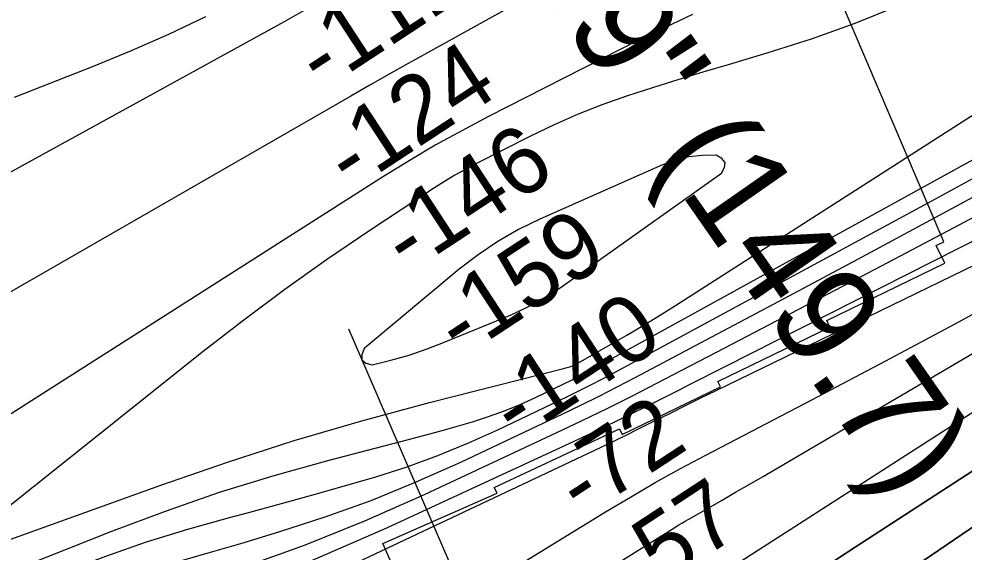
# Model space of a CAD drawing. Extents: x 3445503 to 3483459, y 540493 to 566012.
# Drawn here: x 3474445 to 3475391, y 551031 to 551564 of the extents above; entities that cross this region are included whole.
import ezdxf

# ---------------------------------------------------------------- set-up
doc = ezdxf.new("R2010")
doc.units = 0
for name, color, linetype in [('V-CHAN-NAID', 7, 'Continuous'), ('V-RIVR-EDGE', 7, 'Continuous'), ('V-RIVR-RANG', 7, 'Continuous'), ('V-RRAP-RVMT', 7, 'Continuous'), ('V-TOPO-DPTH', 7, 'Continuous'), ('V-TOPO-MAJR', 7, 'Continuous'), ('V-TOPO-MINR', 7, 'Continuous')]:
    doc.layers.add(name, color=color, linetype=linetype)

msp = doc.modelspace()

# ---------------------------------------------------------------- linework, layer by layer
at = {"layer": 'V-RIVR-EDGE'}
msp.add_spline([(3477967.38, 552440.81), (3477956.32, 552434.46), (3477946.92, 552428.23), (3477938.22, 552423.73), (3477929.17, 552419.58), (3477921.16, 552414.39), (3477919.42, 552411.26), (3477918.37, 552407.79), (3477915.23, 552404.32), (3477908.61, 552399.82), (3477903.74, 552398.09), (3477897.83, 552396.02), (3477895.39, 552394.29), (3477890.17, 552392.91), (3477887.39, 552391.18), (3477883.9, 552387.37), (3477874.5, 552380.44), (3477864.4, 552373.86), (3477857.09, 552370.4), (3477852.91, 552366.58), (3477848.38, 552362.77), (3477844.55, 552357.91), (3477836.89, 552356.54), (3477833.41, 552353.07), (3477830.61, 552347.17), (3477822.61, 552342.33), (3477810.07, 552333.32), (3477792.66, 552321.19), (3477781.52, 552316.7), (3477774.9, 552310.81), (3477768.98, 552306.3), (3477763.76, 552302.15), (3477759.93, 552301.46), (3477756.1, 552297.99), (3477741.12, 552286.91), (3477723.71, 552272.7), (3477708.73, 552262.3), (3477698.98, 552255.03), (3477689.59, 552251.92), (3477683.67, 552247.07), (3477677.04, 552240.48), (3477664.16, 552231.82), (3477659.28, 552227.66), (3477652.33, 552225.59), (3477646.06, 552221.44), (3477633.17, 552211.04), (3477593.46, 552180.55), (3477582.32, 552173.27), (3477570.13, 552164.61), (3477532.87, 552138.29), (3477506.06, 552118.54), (3477500.14, 552114.38), (3477492.82, 552109.88), (3477485.86, 552105.03), (3477479.95, 552105.04), (3477473.69, 552102.97), (3477446.18, 552084.62), (3477429.46, 552072.84), (3477413.1, 552061.41), (3477403.34, 552054.13), (3477399.86, 552052.75), (3477395.34, 552051.02), (3477385.95, 552047.57), (3477366.11, 552036.84), (3477295.43, 551995.3), (3477256.09, 551969.67), (3477245.99, 551964.14), (3477236.59, 551956.16), (3477232.41, 551952.7), (3477223.36, 551948.9), (3477210.83, 551941.98), (3477195.51, 551933.32), (3477189.24, 551928.12), (3477182.28, 551923.62), (3477175.66, 551921.2), (3477171.84, 551919.48), (3477168.35, 551916.01), (3477159.65, 551911.51), (3477143.63, 551901.12), (3477124.48, 551889.7), (3477117.87, 551886.24), (3477112.31, 551885.21), (3477107.43, 551883.13), (3477100.82, 551879.67), (3477094.55, 551874.82), (3477091.41, 551870.66), (3477085.15, 551867.55), (3477074.35, 551860.97), (3477058.34, 551853.01), (3477036.06, 551840.2), (3477024.57, 551831.54), (3477014.13, 551825.31), (3477007.52, 551823.24), (3476990.81, 551813.9), (3476960.86, 551794.5), (3476943.45, 551781.68), (3476927.78, 551771.99), (3476905.5, 551758.83), (3476879.04, 551741.86), (3476864.07, 551733.91), (3476854.32, 551727.33), (3476848.05, 551722.82), (3476839.7, 551719.71), (3476833.44, 551719.03), (3476830.31, 551718.35), (3476827.17, 551714.18), (3476822.99, 551711.41), (3476800.37, 551700.34), (3476764.18, 551684.79), (3476719.29, 551666.82), (3476694.59, 551658.19), (3476687.27, 551653), (3476681.71, 551651.62), (3476674.75, 551649.9), (3476665.71, 551648.53), (3476648.67, 551645.79), (3476639.28, 551643.73), (3476627.45, 551639.94), (3476617.01, 551635.44), (3476607.26, 551630.25), (3476595.08, 551624.37), (3476590.56, 551623.34), (3476578.39, 551623.37), (3476574.57, 551622.68), (3476569.69, 551620.61), (3476563.77, 551616.45), (3476559.6, 551613.34), (3476542.56, 551610.94), (3476516.47, 551605.45), (3476500.81, 551600.62), (3476493.86, 551600.29), (3476490.38, 551599.6), (3476484.82, 551597.88), (3476475.77, 551594.77), (3476466.71, 551587.84), (3476459.75, 551583.34), (3476454.18, 551581.61), (3476446.52, 551576.77), (3476440.26, 551571.91), (3476435.03, 551568.1), (3476422.85, 551564.31), (3476402.31, 551551.5), (3476381.42, 551537.64), (3476372.02, 551531.76), (3476359.83, 551524.14), (3476350.77, 551515.47), (3476342.07, 551510.63), (3476327.1, 551501.97), (3476312.48, 551494.01), (3476294.03, 551482.24), (3476278.36, 551473.59), (3476258.52, 551460.43), (3476247.72, 551451.76), (3476240.75, 551444.83), (3476231.34, 551437.9), (3476220.55, 551432.01), (3476209.41, 551425.09), (3476201.75, 551420.24), (3476188.86, 551409.5), (3476180.85, 551401.87), (3476169.01, 551395.29), (3476157.87, 551386.28), (3476151.59, 551379.69), (3476140.81, 551375.2), (3476129.66, 551366.54), (3476121.64, 551357.17), (3476113.97, 551349.54), (3476103.18, 551342.96), (3476089.96, 551336.74), (3476064.21, 551328.81), (3476038.81, 551317.75), (3476021.05, 551308.06), (3476001.91, 551296.28), (3475987.97, 551285.89), (3475980.31, 551280), (3475968.83, 551275.51), (3475961.87, 551272.74), (3475958.38, 551268.23), (3475953.5, 551261.29), (3475933.66, 551252.65), (3475913.82, 551241.92), (3475899.54, 551232.57), (3475888.4, 551224.26), (3475872.03, 551212.13), (3475859.14, 551202.43), (3475843.82, 551192.04), (3475828.85, 551182.69), (3475807.62, 551170.92), (3475790.9, 551159.84), (3475778.36, 551148.4), (3475750.85, 551127.61), (3475732.39, 551113.75), (3475710.11, 551101.64), (3475688.52, 551089.18), (3475657.55, 551073.26), (3475627.61, 551057.69), (3475610.21, 551048), (3475592.8, 551039.35), (3475578.88, 551033.83), (3475567.76, 551033.16), (3475559.41, 551030.74), (3475547.22, 551022.78), (3475531.19, 551007.87), (3475514.13, 550995.05), (3475489.76, 550979.81), (3475462.25, 550961.81), (3475436.83, 550945.88), (3475412.11, 550930.3), (3475404.1, 550924.75), (3475394.36, 550919.91), (3475383.57, 550914.03), (3475369.99, 550906.41), (3475361.28, 550899.48), (3475348.76, 550895.34), (3475341.1, 550891.54), (3475331.35, 550883.91), (3475319.51, 550875.25), (3475304.18, 550864.51), (3475282.26, 550854.49), (3475261.03, 550843.76), (3475243.97, 550835.81), (3475209.51, 550818.51), (3475176.09, 550796), (3475149.62, 550777.64), (3475114.79, 550750.61), (3475097.38, 550737.79), (3475087.61, 550726.34), (3475078.2, 550715.94), (3475072.97, 550709), (3475070.53, 550706.57), (3475067.05, 550705.54), (3475062.18, 550704.16), (3475055.22, 550700.35), (3475048.25, 550694.46), (3475043.37, 550686.47), (3475033.26, 550677.81), (3475023.51, 550668.1), (3475018.97, 550662.55), (3475016.53, 550657.69), (3475015.13, 550654.21), (3475012.34, 550650.75), (3475004.68, 550644.85), (3475000.49, 550640), (3474998.05, 550636.53), (3474987.95, 550627.17), (3474974.7, 550613.64), (3474958.33, 550599.43), (3474946.49, 550590.77), (3474937.43, 550583.49), (3474926.29, 550574.48), (3474912.7, 550563.39), (3474895.64, 550553.35), (3474877.89, 550543.31), (3474859.78, 550532.23), (3474849.69, 550527.04), (3474846.2, 550523.23), (3474838.55, 550519.42), (3474826.02, 550512.85), (3474803.4, 550503.52), (3474763.73, 550488.32), (3474757.46, 550484.51), (3474754.33, 550483.13), (3474743.2, 550479.33), (3474732.06, 550474.49), (3474701.44, 550462.4), (3474681.26, 550456.19), (3474669.43, 550452.05), (3474656.21, 550445.83), (3474651.33, 550441.67), (3474649.58, 550437.85), (3474646.43, 550428.47), (3474639.47, 550427.79), (3474629.04, 550425.04), (3474622.08, 550424.36), (3474617.22, 550424.37), (3474614.08, 550422.64), (3474611.3, 550419.87), (3474606.42, 550417.1), (3474599.82, 550416.77), (3474592.51, 550415.05), (3474584.16, 550412.63), (3474580.68, 550409.86), (3474579.98, 550407.08), (3474579.27, 550402.22), (3474577.52, 550398.74), (3474572.3, 550395.28), (3474569.53, 550397.72), (3474568.84, 550399.46), (3474566.4, 550398.42), (3474565, 550396.34), (3474560.83, 550396.35), (3474558.05, 550394.62), (3474557.35, 550393.93), (3474552.82, 550390.46), (3474550.03, 550386.3), (3474547.24, 550382.48), (3474544.46, 550381.1), (3474541.68, 550382.49), (3474539.94, 550382.15), (3474539.24, 550379.72), (3474537.48, 550373.47), (3474536.43, 550368.95), (3474533.64, 550364.79), (3474528.77, 550363.06), (3474524.94, 550362.72), (3474521.13, 550367.25), (3474518.35, 550367.95), (3474514.87, 550365.87), (3474513.47, 550363.79), (3474515.54, 550355.79), (3474514.14, 550350.93), (3474510.65, 550345.03), (3474504.72, 550337.39), (3474501.59, 550337.05), (3474494.98, 550337.07), (3474490.12, 550336.73), (3474486.29, 550336.74), (3474483.5, 550334.67), (3474481.76, 550332.58), (3474479.67, 550329.46), (3474476.19, 550328.08), (3474468.89, 550327.05), (3474462.63, 550327.42), (3474450.81, 550326.75), (3474441.42, 550325.73), (3474433.07, 550323.32), (3474424.37, 550320.56), (3474416.37, 550316.75), (3474412.18, 550311.55), (3474406.96, 550307.39), (3474397.21, 550301.85), (3474392, 550301.52), (3474386.09, 550302.58), (3474381.57, 550303.28), (3474374.97, 550303.3), (3474367.31, 550301.23), (3474361.4, 550298.47), (3474352.69, 550292.93), (3474347.12, 550290.85), (3474344.69, 550291.9), (3474343.66, 550293.64), (3474340.87, 550293.65), (3474339.48, 550290.18), (3474332.17, 550288.8), (3474327.3, 550287.43), (3474316.87, 550285.71), (3474310.61, 550284.69), (3474304.35, 550286.09), (3474293.23, 550286.12), (3474261.93, 550282.03), (3474232.37, 550274.1), (3474219.84, 550269.96), (3474206.62, 550267.56), (3474200.71, 550264.8), (3474193.4, 550260.99), (3474172.52, 550254.09), (3474156.87, 550248.91), (3474145.38, 550244.77), (3474138.08, 550243.05), (3474131.48, 550243.07), (3474123.82, 550240.65), (3474116.86, 550237.89), (3474100.52, 550235.15), (3474090.09, 550234.82), (3474081.39, 550233.8), (3474068.17, 550230.01), (3474051.48, 550225.53), (3474039.3, 550220), (3474031.3, 550218.98), (3474029.56, 550217.59), (3474028.85, 550213.42), (3474027.11, 550213.77), (3474025.04, 550217.6), (3474021.91, 550218.31), (3474017.04, 550215.54), (3474014.6, 550214.85), (3474009.39, 550215.21), (3474003.13, 550213.49), (3473996.17, 550213.5), (3473986.44, 550212.83), (3473971.48, 550209.39), (3473947.82, 550201.11), (3473928, 550196.99), (3473915.48, 550196.67), (3473910.96, 550195.29), (3473900.52, 550191.14), (3473896.34, 550188.03), (3473890.08, 550187.69), (3473880.69, 550185.98), (3473877.56, 550183.9), (3473876.16, 550180.78), (3473870.94, 550177.66), (3473863.29, 550176.29), (3473852.85, 550174.23), (3473846.58, 550170.07), (3473843.45, 550166.6), (3473829.89, 550165.94), (3473817.36, 550162.5), (3473797.2, 550162.89), (3473790.94, 550160.48), (3473774.24, 550153.56), (3473761.37, 550150.47), (3473751.28, 550148.75), (3473741.55, 550149.13), (3473732.16, 550148.45), (3473721.73, 550147.78), (3473708.51, 550145.38), (3473703.99, 550142.27), (3473699.8, 550137.76), (3473693.19, 550136.04), (3473684.5, 550136.06), (3473676.51, 550136.77), (3473667.81, 550135.06), (3473650.41, 550127.45), (3473634.41, 550121.23), (3473613.53, 550111.55), (3473599.6, 550103.24), (3473599.59, 550100.81), (3473599.58, 550095.59), (3473597.49, 550095.25), (3473595.76, 550095.26), (3473589.51, 550099.79), (3473582.56, 550101.89), (3473571.09, 550100.18), (3473560.3, 550096.73), (3473548.81, 550088.07), (3473541.49, 550082.18), (3473536.97, 550079.76), (3473530.71, 550079.08), (3473522.38, 550084.31), (3473518.56, 550085.71), (3473509.87, 550085.39), (3473487.61, 550081.62), (3473463.96, 550077.16), (3473450.75, 550076.15), (3473424.33, 550076.56), (3473415.29, 550076.93), (3473413.2, 550075.2), (3473411.11, 550073.12), (3473410.04, 550064.08), (3473387.1, 550062.05), (3473385.36, 550062.06), (3473385.03, 550070.05), (3473384.34, 550071.1), (3473381.21, 550072.15), (3473364.17, 550070.45), (3473359.3, 550067.68), (3473346.09, 550067.72), (3473344.35, 550066.33), (3473345.02, 550059.03), (3473343.63, 550057.64), (3473340.51, 550060.08), (3473338.08, 550063.91), (3473333.22, 550063.58), (3473315.82, 550059.45), (3473309.91, 550055.99), (3473306.77, 550053.21), (3473302.25, 550053.57), (3473296.7, 550055.67), (3473292.87, 550055.68), (3473289.74, 550052.56), (3473286.6, 550050.48), (3473283.13, 550051.88), (3473279.31, 550052.93), (3473267.48, 550050.53)], degree=3, dxfattribs=at)
at = {"layer": 'V-RIVR-RANG'}
msp.add_line((3475195.73, 550280.38), (3474775.44, 551253.51), dxfattribs=at)
at = {"layer": 'V-RRAP-RVMT'}
for p, q in [((3475370.38, 551340.86), (3475248.2, 551627.14)), ((3475362.83, 551337.19), (3475370.38, 551340.86)), ((3475371.35, 551319.53), (3475362.83, 551337.19)), ((3475253.3, 551262.29), (3475371.35, 551319.53)), ((3475256.53, 551255.6), (3475253.3, 551262.29)), ((3475144.34, 551201.21), (3475256.53, 551255.6)), ((3475048.72, 551148.05), (3475146.96, 551195.72)), ((3475146.96, 551195.72), (3475144.34, 551201.21)), ((3474920.91, 551095.28), (3475046.11, 551153.64)), ((3475046.11, 551153.64), (3475048.72, 551148.05)), ((3474923.6, 551089.54), (3474920.91, 551095.28)), ((3474809.43, 551039.02), (3474923.6, 551089.54)), ((3474842.21, 550964.94), (3474809.43, 551039.02))]:
    msp.add_line(p, q, dxfattribs=at)
at = {"layer": 'V-TOPO-DPTH'}
for points in [[(3472718.14, 550098.12), (3473740.18, 550326.75), (3474128.49, 550447.39), (3474572.89, 550594.39), (3474602.92, 550609.87), (3474680.61, 550652.41), (3474748.62, 550690.79), (3474815.94, 550730.32), (3474882.23, 550771.56), (3474947.83, 550813.94), (3475165.22, 550958.36), (3475168.4, 550960.47), (3475171.58, 550962.58), (3475174.75, 550964.69), (3475177.93, 550966.8), (3475208.28, 550986.97), (3475226.65, 550999.14), (3475245.04, 551011.27), (3475263.47, 551023.34), (3475281.93, 551035.38), (3475752.55, 551340.82), (3475771.37, 551352.67), (3476265.63, 551662.32)], [(3476265.63, 551662.32), (3475771.37, 551352.67), (3475752.55, 551340.82), (3475281.93, 551035.38), (3475263.47, 551023.34), (3475245.04, 551011.27), (3475226.65, 550999.14), (3475208.28, 550986.97), (3475177.93, 550966.8), (3475174.75, 550964.69), (3475171.58, 550962.58), (3475168.4, 550960.47), (3475165.22, 550958.36), (3474947.83, 550813.94), (3474882.23, 550771.56), (3474815.94, 550730.32), (3474748.62, 550690.79), (3474680.61, 550652.41), (3474602.92, 550609.87), (3474572.89, 550594.39), (3474128.49, 550447.39), (3473740.18, 550326.75), (3472718.14, 550098.12)], [(3475710.31, 551267.17), (3475248.57, 550952.75), (3475224.07, 550936.2), (3475199.48, 550919.79), (3475174.75, 550903.59), (3475149.93, 550887.54), (3475000.12, 550791.54), (3474929.34, 550746.95), (3474858.12, 550703.09), (3474786.24, 550660.33), (3474713.91, 550618.3), (3474583.01, 550543.57), (3474054.75, 550380.96), (3473896.02, 550336.66), (3473879.29, 550331.64), (3473862.57, 550326.56), (3473845.85, 550321.49), (3473829.13, 550316.42), (3473812.41, 550311.36), (3473800.86, 550307.86), (3473778.31, 550301.21), (3472734.35, 550078.36)], [(3475710.31, 551267.17), (3475248.57, 550952.75), (3475224.07, 550936.2), (3475199.48, 550919.79), (3475174.75, 550903.59), (3475149.93, 550887.54), (3475000.12, 550791.54), (3474929.34, 550746.95), (3474858.12, 550703.09), (3474786.24, 550660.33), (3474713.91, 550618.3), (3474583.01, 550543.57), (3474054.75, 550380.96), (3473896.02, 550336.66), (3473879.29, 550331.64), (3473862.57, 550326.56), (3473845.85, 550321.49), (3473829.13, 550316.42), (3473812.41, 550311.36), (3473800.86, 550307.86), (3473778.31, 550301.21), (3472734.35, 550078.36)]]:
    msp.add_lwpolyline(points, dxfattribs=at)
at = {"layer": 'V-TOPO-MAJR'}
for points in [[(3474632.01, 551565.88), (3474595.16, 551548.13), (3474557.71, 551531.68), (3474519.86, 551516.1), (3474440.58, 551485.1)], [(3474440.83, 550946.1), (3474454.78, 550950.09), (3474468.8, 550953.89), (3474482.78, 550957.78), (3474496.73, 550961.82), (3474510.65, 550965.94), (3474607.82, 550995.27), (3474669.8, 551015.45), (3474731.12, 551037.38), (3474791.43, 551061.93), (3474851.07, 551088.23), (3474983.49, 551150.06), (3475008.63, 551162), (3475033.66, 551174.15), (3475058.54, 551186.62), (3475083.32, 551199.31), (3475151.38, 551234.71), (3475210.07, 551265.34), (3475268.7, 551296.07), (3475327.25, 551326.95), (3475385.74, 551357.94), (3475578.91, 551460.6)], [(3474964.24, 551280.68), (3474976.87, 551288.23), (3474989.17, 551296.37), (3475148, 551409.44), (3475151.17, 551415.22), (3475151.79, 551420.27), (3475148.59, 551424.22), (3475142.84, 551427.44), (3475128.97, 551427.26), (3475115.34, 551425.8), (3475102.05, 551422.41), (3475089, 551417.73), (3474966.52, 551363.53), (3474945.15, 551352.98), (3474924.47, 551341.3), (3474904.84, 551327.93), (3474885.91, 551313.44), (3474790.76, 551234.05), (3474788.28, 551227.78), (3474788.36, 551222.76), (3474792.28, 551219.63), (3474798.76, 551217.75), (3474817.33, 551222.37), (3474835.7, 551227.62), (3474853.78, 551233.82), (3474871.65, 551240.65), (3474937.69, 551267.91), (3474951.12, 551274), (3474964.24, 551280.68)], [(3472710.78, 550109.72), (3473738.5, 550354.33), (3474548.01, 550625.76), (3474689.42, 550711.5), (3474766.21, 550758.78), (3474842.55, 550806.76), (3474918.23, 550855.77), (3474993.48, 550905.49), (3475106.63, 550981.36), (3475125, 550993.6), (3475143.41, 551005.77), (3475161.9, 551017.82), (3475180.43, 551029.81), (3475621.58, 551313.22)]]:
    msp.add_lwpolyline(points, dxfattribs=at)
at = {"layer": 'V-TOPO-MINR'}
for points in [[(3472718.14, 550098.12), (3473740.18, 550326.75), (3474128.49, 550447.39), (3474572.89, 550594.39), (3474602.92, 550609.87), (3474680.61, 550652.41), (3474748.62, 550690.79), (3474815.94, 550730.32), (3474882.23, 550771.56), (3474947.83, 550813.94), (3475165.22, 550958.36), (3475168.4, 550960.47), (3475171.58, 550962.58), (3475174.75, 550964.69), (3475177.93, 550966.8), (3475208.28, 550986.97), (3475226.65, 550999.14), (3475245.04, 551011.27), (3475263.47, 551023.34), (3475281.93, 551035.38), (3475752.55, 551340.82), (3475771.37, 551352.67), (3476265.63, 551662.32)], [(3474961.68, 551589.89), (3474854.05, 551529.93), (3474834.8, 551519.16), (3474815.58, 551508.33), (3474796.41, 551497.43), (3474777.26, 551486.47), (3474260.61, 551189.34)], [(3474736.46, 551575.5), (3474710.73, 551560.77), (3474326.85, 551350.22)], [(3475324.39, 551576.48), (3475281.4, 551559.04), (3475237.67, 551543.56), (3475193.44, 551529.39), (3475154.74, 551517.94), (3475129.52, 551510.37), (3475104.34, 551502.67), (3475079.22, 551494.77), (3475054.14, 551486.74), (3475029.32, 551478.03), (3475004.83, 551468.56), (3474980.81, 551457.95), (3474957.1, 551446.58), (3474902.54, 551418.8), (3474891.93, 551413.17), (3474881.46, 551407.31), (3474871.19, 551401.1), (3474861.05, 551394.66), (3474795.56, 551351.46), (3474753.18, 551322.69), (3474711.35, 551293.18), (3474670.32, 551262.55), (3474629.83, 551231.18), (3474391.61, 551041.45)], [(3475119.14, 551568.17), (3475065.69, 551542.75), (3474915.17, 551466.1), (3474888.35, 551451.96), (3474861.82, 551437.31), (3474835.73, 551421.9), (3474809.92, 551405.99), (3474404.45, 551147.78)], [(3474437.37, 551043.37), (3474587.42, 551097.6), (3474653.9, 551120.53), (3474720.79, 551142.14), (3474788.28, 551161.77), (3474856.18, 551180.09), (3474989.98, 551214.07), (3474992.58, 551214.76), (3474996.45, 551215.91), (3474998.95, 551216.88), (3475003.13, 551218.88), (3475004.09, 551219.36), (3475004.55, 551219.61), (3475005.02, 551219.87), (3475037.13, 551238.05), (3475053.56, 551247.54), (3475069.89, 551257.2), (3475086.06, 551267.13), (3475102.13, 551277.24), (3475547.5, 551562.61)], [(3474361.7, 550981.41), (3474538.53, 551051.49), (3474592.07, 551071.57), (3474646.06, 551090.31), (3474700.7, 551107.03), (3474755.78, 551122.42), (3474833.82, 551142.66), (3474850.19, 551147), (3474866.52, 551151.45), (3474882.8, 551156.07), (3474899.05, 551160.8), (3474915.13, 551166), (3474931.01, 551171.72), (3474946.6, 551178.2), (3474961.99, 551185.19), (3474998.71, 551202.96), (3475004.79, 551205.96), (3475010.85, 551209.03), (3475016.85, 551212.19), (3475022.82, 551215.42), (3475502.13, 551479.59)], [(3474358.61, 550891.91), (3474511.29, 550939.07), (3474588.14, 550964.49), (3474664.22, 550991.92), (3474739.14, 551022.35), (3474813.3, 551054.8), (3474977.74, 551130.67), (3475010.01, 551145.8), (3475042.15, 551161.17), (3475074.12, 551176.92), (3475105.96, 551192.92), (3475115.37, 551197.72), (3475151.83, 551216.29), (3475619.03, 551452.79)], [(3474444.98, 550864.48), (3474476.69, 550878.4), (3474521.22, 550898.17), (3474565.65, 550918.18), (3474609.91, 550938.56), (3474654.06, 550959.18), (3475020.74, 551132.27), (3475036.07, 551139.57), (3475051.35, 551146.96), (3475066.59, 551154.45), (3475081.78, 551162.03), (3475096.97, 551169.63), (3475112.17, 551177.17), (3475127.42, 551184.65), (3475142.69, 551192.07), (3475199.95, 551219.74), (3475664.81, 551445.84)], [(3474380.23, 550966.77), (3474491.83, 551011.27), (3474532.27, 551026.53), (3474573.05, 551040.78), (3474614.33, 551053.51), (3474655.94, 551065.22), (3474676.25, 551070.54), (3474707.91, 551078.99), (3474739.51, 551087.66), (3474771.02, 551096.66), (3474802.47, 551105.87), (3474833.59, 551115.97), (3474864.35, 551127.01), (3474894.56, 551139.48), (3474924.4, 551152.91), (3474993.96, 551186.18), (3475006.02, 551192.06), (3475018.02, 551198.06), (3475029.93, 551204.24), (3475041.78, 551210.53), (3475354.75, 551379.78), (3475398.8, 551403.7)], [(3474371.69, 550941.75), (3474445.57, 550971.37), (3474472.69, 550981.66), (3474500.03, 550991.27), (3474527.71, 550999.87), (3474555.61, 551007.78), (3474583.64, 551015.33), (3474611.62, 551023.06), (3474639.52, 551031.08), (3474667.37, 551039.28), (3474705.4, 551050.7), (3474751.82, 551065.79), (3474797.73, 551082.24), (3474842.84, 551100.73), (3474887.43, 551120.6), (3474988.9, 551168.56), (3475007.3, 551177.42), (3475025.62, 551186.44), (3475043.82, 551195.72), (3475061.93, 551205.17), (3475215.7, 551286.74), (3475284.53, 551323.43), (3475353.26, 551360.3), (3475421.84, 551397.45)], [(3474433.6, 550652.61), (3474459.82, 550663.36), (3474485.54, 550675.11), (3474510.52, 550688.36), (3474535.02, 550702.6), (3474997.36, 550990.06), (3475015.89, 551001.59), (3475034.4, 551013.14), (3475052.9, 551024.72), (3475071.39, 551036.31), (3475101.48, 551055.21), (3475104.93, 551057.34), (3475108.39, 551059.45), (3475111.89, 551061.51), (3475115.4, 551063.54), (3475135.34, 551074.88), (3475148.82, 551082.59), (3475162.27, 551090.33), (3475175.7, 551098.13), (3475189.11, 551105.96), (3475629.01, 551364.06)], [(3474445.19, 550714.45), (3474446.5, 550714.74), (3474450.35, 550715.9), (3474456.59, 550718.25), (3474457.79, 550718.74), (3474461.24, 550720.51), (3474473.49, 550727.94), (3474480.72, 550732.33), (3474487.94, 550736.73), (3474495.16, 550741.14), (3474502.37, 550745.56), (3475032.26, 551070.83), (3475056.94, 551085.63), (3475081.82, 551100.08), (3475107, 551114), (3475132.38, 551127.57), (3475238.49, 551182.86), (3475312.36, 551221.81), (3475385.98, 551261.23), (3475459.23, 551301.34)], [(3472734.35, 550078.36), (3473778.31, 550301.21), (3473800.86, 550307.86), (3473812.41, 550311.36), (3473829.13, 550316.42), (3473845.85, 550321.49), (3473862.57, 550326.56), (3473879.29, 550331.64), (3473896.02, 550336.66), (3474054.75, 550380.96), (3474583.01, 550543.57), (3474713.91, 550618.3), (3474786.24, 550660.33), (3474858.12, 550703.09), (3474929.34, 550746.95), (3475000.12, 550791.54), (3475149.93, 550887.54), (3475174.75, 550903.59), (3475199.48, 550919.79), (3475224.07, 550936.2), (3475248.57, 550952.75), (3475710.31, 551267.17)]]:
    msp.add_lwpolyline(points, dxfattribs=at)

# ---------------------------------------------------------------- texts
at = {"layer": 'V-CHAN-NAID'}
msp.add_text('LAURA "149" (149.7)', height=100, rotation=304.87208, dxfattribs=at).set_placement((3474601.32, 552114.79))
at = {"layer": 'V-RIVR-RANG'}
for s, p in [('-111', (3474748.21, 551491.09)), ('-124', (3474777.25, 551390.56)), ('-146', (3474834.31, 551308.39)), ('-159', (3474887.4, 551223.62)), ('-140', (3474942.92, 551140.44)), ('-72', (3475008.36, 551063.77)), ('-57', (3475063.64, 550980.44))]:
    msp.add_text(s, height=67, rotation=33.25725, dxfattribs=at).set_placement(p)

doc.saveas('drawing.dxf')
